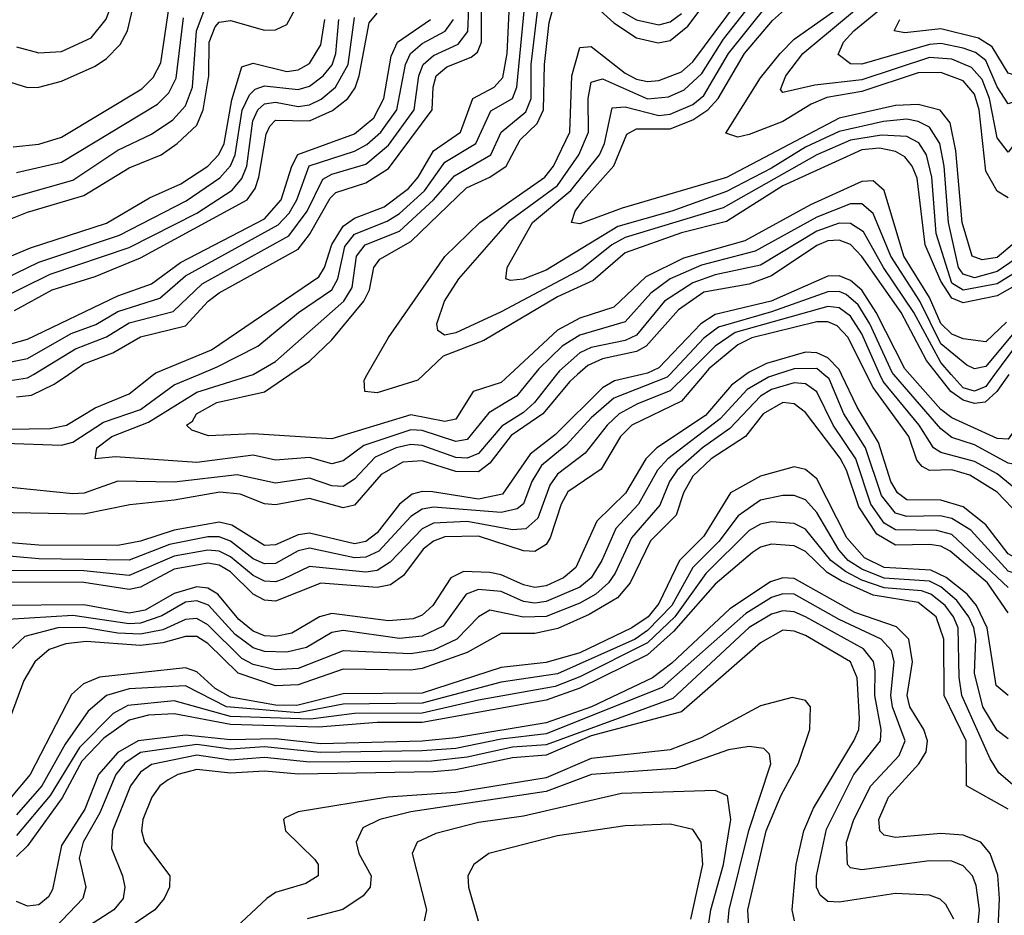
# Model space of a CAD drawing. Header units: inches. Extents: x 1308407 to 1441228, y 959628 to 1036311.
# Tile 531 of 656: x 1414476 to 1416223, y 979040 to 980630. Entities that reach past the tile are written whole.
import ezdxf

# ---------------------------------------------------------------- set-up
doc = ezdxf.new("R2010")
doc.units = ezdxf.units.IN
doc.header["$MEASUREMENT"] = 0
doc.layers.add('B4917', color=7, linetype='Continuous')
doc.layers.add('B4918', color=7, linetype='Continuous')

msp = doc.modelspace()

# ---------------------------------------------------------------- linework, layer by layer
at = {"layer": 'B4917', "color": 5}
for points, elevation in [([(1415465.8, 980000), (1415452.2, 979987.8), (1415404.1, 979930), (1415348.2, 979891.8), (1415310, 979842.5), (1415290, 979827.4), (1415250, 979827.5), (1415190, 979847), (1415155.6, 979844.4), (1415117.3, 979822.7), (1415070, 979768), (1415050, 979763), (1414990, 979779.9), (1414930, 979768.4), (1414910, 979770.4), (1414867.4, 979787.4), (1414830.8, 979790.8), (1414750, 979776.6), (1414671.1, 979768.9), (1414590, 979751.8), (1414370, 979756)], 2380), ([(1415659.3, 980000), (1415630, 979970.7), (1415572, 979948), (1415539.7, 979930), (1415518, 979910), (1415479.5, 979860.5), (1415430, 979823.1), (1415416.7, 979803.3), (1415395, 979745), (1415374.2, 979725.8), (1415350, 979724.5), (1415270, 979739.3), (1415210, 979735.9), (1415190, 979726), (1415133.4, 979666.6), (1415110, 979652), (1415090, 979649.1), (1414990, 979659.1), (1414943.6, 979636.4), (1414930, 979632.1), (1414910, 979633.3), (1414890, 979643.1), (1414850, 979676.4), (1414830, 979686.5), (1414810, 979687.9), (1414750, 979677.5), (1414670, 979643.3), (1414590, 979651.6), (1414410, 979652.2)], 2460), ([(1414417.7, 979902.3), (1414530, 979904.1), (1414559, 979910), (1414610, 979940.7), (1414670, 979965.8), (1414713.6, 980000)], 2380), ([(1415428.2, 980000), (1415389.5, 979950), (1415370, 979932.3), (1415331.6, 979908.4), (1415290, 979860), (1415270, 979851.3), (1415250, 979852.4), (1415190, 979873.7), (1415170, 979875.6), (1415143.9, 979870), (1415106.9, 979853.1), (1415070, 979814.4), (1415050, 979801.1), (1415030, 979802.3), (1414990, 979816.1), (1414930, 979807.1), (1414861.7, 979821.7), (1414750, 979809.1), (1414650, 979810.6), (1414590.4, 979789.6), (1414570, 979787.9), (1414430, 979802.5)], 2360), ([(1415579.7, 980000), (1415531.5, 979988.5), (1415510, 979976.1), (1415426.8, 979893.2), (1415381.4, 979858.6), (1415332.4, 979787.6), (1415290, 979778.8), (1415208.6, 979791.4), (1415190, 979792.5), (1415172.3, 979787.7), (1415150.1, 979769.9), (1415110, 979719.1), (1415090, 979703.4), (1415070, 979699.6), (1414990, 979718.5), (1414970, 979715.4), (1414930, 979697.6), (1414910, 979696.3), (1414852.4, 979732.4), (1414830, 979737.9), (1414750, 979723.5), (1414690, 979703.9), (1414650, 979696.2), (1414510, 979697.2), (1414430, 979703.5)], 2420), ([(1415629.2, 980000), (1415624.7, 979995.3), (1415530, 979958), (1415490, 979923.3), (1415445.3, 979874.7), (1415401.5, 979838.5), (1415384.6, 979810), (1415369.7, 979770.3), (1415358.3, 979761.7), (1415330, 979754.9), (1415210, 979764.7), (1415190, 979761.2), (1415170, 979748.1), (1415113.4, 979686.6), (1415090, 979675.5), (1415070, 979674.8), (1414990, 979691.5), (1414970, 979686.7), (1414930, 979664.4), (1414910, 979663.8), (1414890, 979672.9), (1414850, 979704.3), (1414830, 979712), (1414810, 979711.8), (1414741.8, 979698.2), (1414670, 979670.2), (1414510, 979672.9), (1414430, 979679.8)], 2440), ([(1415690.4, 980000), (1415650, 979952.6), (1415562.1, 979910), (1415542.1, 979890), (1415507.8, 979832.2), (1415448.5, 979791.5), (1415436.9, 979770), (1415417.4, 979710), (1415410, 979698.2), (1415390, 979686), (1415370, 979686.8), (1415290, 979713.1), (1415230, 979712), (1415210, 979704.3), (1415192, 979690), (1415156.8, 979643.2), (1415133.6, 979626.4), (1415110, 979622.1), (1415010, 979629.5), (1414930, 979597.5), (1414910, 979599.2), (1414890.1, 979609.9), (1414849.7, 979649.7), (1414830, 979661.6), (1414810, 979665), (1414750, 979654.5), (1414690, 979622.5), (1414670, 979618.4), (1414590, 979630.5), (1414430, 979631.1)], 2480), ([(1415764.3, 980000), (1415738.7, 979981.3), (1415692.8, 979927.2), (1415606.1, 979870), (1415586.9, 979850), (1415550.8, 979789.2), (1415500.1, 979739.9), (1415462.8, 979657.2), (1415441, 979639), (1415410, 979624.8), (1415390, 979621.9), (1415370, 979626.4), (1415330, 979644.4), (1415310, 979648.4), (1415263.2, 979650), (1415240.7, 979639.3), (1415208.8, 979590), (1415190, 979573), (1415174, 979566), (1415130, 979562.8), (1415030, 979576), (1415007.7, 979570), (1414959, 979541), (1414930, 979535), (1414910, 979536.3), (1414890, 979544.4), (1414864.8, 979564.8), (1414827.2, 979610), (1414810, 979620.5), (1414790, 979623.2), (1414750, 979611.1), (1414698.5, 979581.5), (1414670, 979576.2), (1414590, 979590.9), (1414437, 979590)], 2520), ([(1414450, 979877.8), (1414550, 979874.5), (1414570, 979879.7), (1414624.9, 979915.1), (1414690, 979937.9), (1414750, 979981.6), (1414794.3, 980000)], 2360), ([(1414451.6, 979988.4), (1414490, 979993.8), (1414500.2, 980000)], 2440), ([(1415818.8, 980000), (1415804.6, 979995.4), (1415766.7, 979973.3), (1415718.9, 979921.1), (1415625.8, 979850), (1415607.3, 979830), (1415574, 979770), (1415533.5, 979726.5), (1415508.9, 979670), (1415490, 979639.3), (1415470, 979622.5), (1415410, 979597), (1415390, 979593.8), (1415370, 979597), (1415330, 979614.9), (1415290, 979618.6), (1415268.1, 979610), (1415227, 979553), (1415190, 979535.4), (1415150, 979531.4), (1415050, 979545.3), (1415030, 979542.1), (1414984.7, 979515.3), (1414950, 979507.3), (1414910, 979508.4), (1414890, 979514.7), (1414858.4, 979538.4), (1414810.8, 979590.8), (1414790, 979598.3), (1414770, 979595.7), (1414728.4, 979571.6), (1414690, 979558.4), (1414670, 979557.1), (1414570, 979572), (1414454.9, 979565.1)], 2540), ([(1416230, 979621.6), (1416130, 979715.7), (1416103.1, 979723.1), (1416030, 979724.1), (1416010, 979736.1), (1415986.2, 979770), (1415959.7, 979850), (1415919.2, 979910), (1415890, 979968.9), (1415870, 979983.6), (1415850, 979985.4), (1415810, 979973.4), (1415790, 979961.4), (1415735.9, 979904.1), (1415687.1, 979870), (1415642.6, 979830), (1415628.9, 979810), (1415611.9, 979768.1), (1415561.4, 979710), (1415532.7, 979647.3), (1415520.7, 979630), (1415498, 979610), (1415470, 979593.8), (1415410, 979570.2), (1415370, 979569.4), (1415310, 979581.6), (1415290, 979569.9), (1415251.5, 979530), (1415210, 979510.9), (1415170, 979504.1), (1415050, 979509.2), (1414970, 979477.9), (1414930, 979475.9), (1414890, 979485.3), (1414870, 979495.7), (1414810, 979555.6), (1414790, 979566.6), (1414770, 979564.8), (1414730, 979546.9), (1414690, 979539), (1414650, 979540.7), (1414590, 979551), (1414543.9, 979550), (1414485.1, 979534.9), (1414458.5, 979510)], 2560), ([(1414470, 979960.1), (1414496.8, 979963.2), (1414537.4, 979982.6), (1414562.6, 980000)], 2420), ([(1415389, 980000), (1415357.9, 979962.1), (1415308.3, 979931.7), (1415270, 979884.4), (1415250, 979881.1), (1415190, 979900.4), (1415170, 979902), (1415086.3, 979873.7), (1415050, 979846.7), (1415030, 979841.6), (1414990, 979852.6), (1414930, 979847.9), (1414890, 979856.7), (1414790, 979843.8), (1414646.1, 979853.9), (1414609.8, 979850), (1414613.1, 979870), (1414639.2, 979890), (1414704.7, 979915.3), (1414790, 979968.5), (1414890, 979999.8), (1414890.3, 980000)], 2340), ([(1415345.4, 980000), (1415330, 979985.7), (1415280.7, 979970), (1415250, 979920.8), (1415230, 979916.5), (1415170, 979928.2), (1415030, 979886), (1414890, 979894.4), (1414811.2, 979891.2), (1414781.2, 979901.2), (1414771.8, 979910), (1414782.6, 979917.4), (1414789.5, 979930), (1414825.9, 979950), (1414910, 979969.4), (1414955.1, 980000)], 2320), ([(1415192.8, 980000), (1415182.1, 979990), (1415110, 979967.7), (1415088.5, 979970), (1415087, 979990), (1415092.7, 980000)], 2280), ([(1416685, 980000), (1416683.6, 979996.4), (1416648.6, 979951.4), (1416630, 979936.5), (1416559.5, 979920.5), (1416520.6, 979899.4), (1416390, 979728.2), (1416317.7, 979670), (1416270, 979647.1), (1416250, 979644.2), (1416230, 979650.7), (1416163.6, 979723.6), (1416130, 979744.3), (1416109.3, 979749.3), (1416050, 979747.8), (1416030, 979753.9), (1416005.1, 979785.1), (1415976.6, 979870), (1415938.2, 979930), (1415912, 979992), (1415902.5, 980000)], 2540), ([(1416642.2, 980000), (1416623.1, 979976.9), (1416594.9, 979965.1), (1416524.4, 979955.6), (1416490, 979939.5), (1416466.5, 979910), (1416438.8, 979850), (1416368.3, 979751.7), (1416307.3, 979692.7), (1416270, 979672), (1416250, 979670.6), (1416230, 979681.7), (1416190, 979733.4), (1416150, 979765.2), (1416110, 979776.8), (1416050, 979777.3), (1416033.2, 979790), (1416021.8, 979810), (1415999.5, 979879.5), (1415961.7, 979941.7), (1415934.3, 980000)], 2520), ([(1416443.2, 980000), (1416428.9, 979990), (1416409.6, 979970), (1416383.6, 979930), (1416367.4, 979870), (1416355.5, 979850), (1416290, 979753.9), (1416270, 979743.4), (1416250, 979749.4), (1416210, 979791.3), (1416161.4, 979821.4), (1416130, 979830.7), (1416090, 979829.8), (1416076.9, 979836.9), (1416067.9, 979847.9), (1416053.6, 979890), (1415990, 979977), (1415978.5, 980000)], 2480), ([(1416398.4, 980000), (1416384.8, 979990), (1416345.4, 979950), (1416321.6, 979878.4), (1416291.5, 979810), (1416270, 979786.7), (1416250, 979791.2), (1416210, 979823.7), (1416170, 979845.6), (1416110, 979861.4), (1416097.5, 979870), (1416072, 979910), (1416007.7, 979987.7), (1416002.2, 980000)], 2460), ([(1416349, 980000), (1416331, 979989), (1416309.3, 979970), (1416302.4, 979957.6), (1416270, 979857.5), (1416250, 979838.3), (1416230, 979842.4), (1416170, 979875.3), (1416130, 979888.2), (1416110, 979903.7), (1416027, 980000)], 2440), ([(1416295, 980000), (1416290, 979997.2), (1416263.7, 979970), (1416254.2, 979950), (1416247.4, 979910), (1416230, 979885.3), (1416210, 979886.5), (1416130, 979922.9), (1416110, 979938), (1416055.4, 980000)], 2420), ([(1416231.1, 980000), (1416209.5, 979970), (1416189.1, 979950.9), (1416170, 979948.4), (1416150, 979954.4), (1416128.2, 979970), (1416104.6, 980000)], 2380), ([(1416205.6, 980000), (1416190, 979978.8), (1416170, 979970.1), (1416150, 979976.1), (1416128.7, 980000)], 2360), ([(1416230, 979577.1), (1416192.8, 979630), (1416126.6, 979686.6), (1416110, 979695.1), (1416090, 979698.2), (1416030, 979697.2), (1415996.5, 979716.5), (1415965, 979765), (1415943, 979830), (1415931.4, 979851.4), (1415870, 979932.8), (1415850, 979947.9), (1415830, 979950.1), (1415795.3, 979930), (1415763.5, 979890), (1415702.5, 979850), (1415670, 979819.7), (1415653.8, 979790), (1415640.5, 979750), (1415595.4, 979704.6), (1415559.1, 979630), (1415536.3, 979603.7), (1415486.1, 979573.9), (1415430.9, 979549.1), (1415390, 979540.3), (1415330, 979540.3), (1415270, 979506.3), (1415190, 979478.2), (1415170, 979475), (1415050, 979476.7), (1414970, 979449), (1414930, 979447.3), (1414863.5, 979470), (1414810, 979522.5), (1414790, 979534.9), (1414770, 979535), (1414730, 979523.5), (1414690, 979519.1), (1414594, 979526), (1414557.9, 979522.1), (1414528, 979512), (1414503, 979490), (1414483, 979457), (1414434.4, 979325.6)], 2580), ([(1416230, 979430.4), (1416208.2, 979448.2), (1416192.4, 979550), (1416173.5, 979590), (1416156.9, 979610), (1416119.6, 979639.6), (1416092.5, 979652.5), (1416010, 979657.5), (1415974.8, 979674.8), (1415943.4, 979710), (1415890, 979814.9), (1415870, 979831.3), (1415850, 979836), (1415790, 979819.4), (1415737.2, 979790), (1415690, 979712.8), (1415646.6, 979670), (1415610, 979593.4), (1415590.8, 979570), (1415562.2, 979550), (1415470, 979506.1), (1415410, 979488.5), (1415330, 979479.7), (1415190, 979434.4), (1415050, 979433.3), (1414967.7, 979412.3), (1414930, 979413), (1414850, 979427.5), (1414822.8, 979442.8), (1414790, 979472.2), (1414770, 979479.2), (1414617.5, 979462.5), (1414589.2, 979450.8), (1414568, 979432), (1414494.7, 979290), (1414461, 979250)], 2620), ([(1416230, 979353.2), (1416210, 979367.8), (1416185, 979410), (1416170.1, 979470), (1416172.3, 979530), (1416168.7, 979550), (1416160.2, 979570), (1416138.7, 979598.7), (1416110, 979623), (1416090, 979633.1), (1416010, 979638.7), (1415970, 979654.5), (1415946.1, 979670), (1415929, 979689), (1415890, 979755.2), (1415870, 979777.3), (1415850, 979785.1), (1415830, 979785.1), (1415790, 979776.8), (1415750.7, 979749.3), (1415716.4, 979703.6), (1415670, 979657.4), (1415633, 979590), (1415590, 979545.3), (1415567.7, 979530), (1415430, 979468.7), (1415330, 979453.6), (1415190, 979416.3), (1415050, 979414.9), (1414970, 979399.7), (1414843, 979410), (1414770, 979447.4), (1414670, 979441.8), (1414630, 979430), (1414597.7, 979402.3), (1414556.5, 979343.5), (1414515.4, 979270), (1414470, 979218.3)], 2640), ([(1416270, 979244.6), (1416213, 979293), (1416197.6, 979317.6), (1416147.5, 979430), (1416142.5, 979462.5), (1416141, 979550), (1416132.9, 979570), (1416117.7, 979590), (1416092.7, 979610), (1416076.1, 979616.1), (1416010, 979621.2), (1415970, 979635.1), (1415940.9, 979650), (1415915.3, 979670), (1415870, 979725.3), (1415850, 979735.4), (1415810, 979738.7), (1415790, 979734.5), (1415770, 979723.2), (1415693.4, 979646.6), (1415638.5, 979570), (1415590, 979523.9), (1415470, 979463.3), (1415426.1, 979446.1), (1415290, 979422), (1415190, 979398.9), (1415070, 979398.1), (1414991.9, 979388.1), (1414850, 979392.8), (1414750, 979420.7), (1414667.8, 979412.2), (1414642, 979398), (1414582.1, 979337.9), (1414530, 979252.8), (1414470, 979181.9)], 2660), ([(1416230, 979228.2), (1416155.5, 979270), (1416155, 979350), (1416115.9, 979430), (1416115.8, 979530), (1416102.2, 979570), (1416070, 979595.4), (1415990, 979608.2), (1415933.5, 979633.5), (1415908.7, 979648.7), (1415870, 979685.6), (1415850, 979695.9), (1415810, 979698.9), (1415790, 979693.7), (1415775.9, 979684.1), (1415710, 979627.5), (1415636, 979544), (1415590, 979502.4), (1415470, 979443.3), (1415410, 979421.7), (1415190, 979382.1), (1415110, 979382.5), (1415005.8, 979374.2), (1414850, 979378.9), (1414750, 979397.7), (1414704.7, 979395.3), (1414670, 979386.2), (1414625.5, 979354.5), (1414586.2, 979313.8), (1414551.6, 979248.4), (1414490, 979163.3), (1414470, 979144.5)], 2680), ([(1416210.5, 978990), (1416214.6, 979070), (1416211.1, 979111.1), (1416197.7, 979150), (1416181, 979170), (1416150, 979182.2), (1416110, 979185), (1416030, 979178.2), (1416010, 979182), (1416001.8, 979190), (1416000.4, 979210), (1416017.2, 979250), (1416071.4, 979308.6), (1416084.4, 979330), (1416086.4, 979350), (1416079.8, 979370), (1416055.1, 979410), (1416050.6, 979430), (1416059.9, 979490), (1416053.4, 979530), (1416031.8, 979551.8), (1415957.5, 979577.5), (1415850, 979638.1), (1415830, 979639.3), (1415807.8, 979632.2), (1415735.8, 979584.2), (1415632.7, 979487.3), (1415598.5, 979461.5), (1415490.3, 979410), (1415410, 979381.9), (1415250, 979354.8), (1415190, 979349.2), (1415010, 979344.2), (1414930, 979353.3), (1414850, 979351.6), (1414770, 979359.7), (1414686.3, 979350), (1414650, 979329.2), (1414615.8, 979290), (1414591.4, 979228.6), (1414550, 979163.8), (1414534, 979086), (1414527.1, 979072.9), (1414510, 979058.7), (1414490, 979056.5), (1414470, 979064.3)], 2720), ([(1416171.2, 978970), (1416179.1, 979050), (1416173.2, 979093.2), (1416166.2, 979110), (1416150, 979127.8), (1416130, 979135.9), (1416090, 979137), (1415970, 979120.8), (1415950, 979124.2), (1415944.5, 979130), (1415943, 979170), (1415956, 979210), (1415985.9, 979270), (1416036.2, 979323.8), (1416046.8, 979350), (1416024.7, 979410), (1416021.7, 979430), (1416027.5, 979490), (1416022.8, 979510), (1416004.6, 979530), (1415930, 979565), (1415850, 979610.1), (1415830, 979610.7), (1415810, 979604), (1415764, 979576), (1415615.6, 979444.4), (1415410, 979362), (1415330, 979352.7), (1415250, 979336.3), (1415190, 979331.7), (1415009.1, 979329.1), (1414910, 979339), (1414850, 979335), (1414790, 979343.2), (1414690, 979329.1), (1414662.7, 979310), (1414646.7, 979290), (1414618.3, 979221.7), (1414588.5, 979170), (1414581.4, 979141.4), (1414593, 979090), (1414587.7, 979070), (1414490, 978967.1)], 2740), ([(1416133.1, 979033.1), (1416119.4, 979059.4), (1416108.8, 979068.8), (1416090, 979075.8), (1416030, 979078.7), (1415930, 979063.6), (1415910, 979064.6), (1415895.9, 979075.9), (1415889.8, 979089.8), (1415889.4, 979110), (1415907.2, 979192.8), (1415955.9, 979290), (1416003.1, 979350), (1416004.3, 979370), (1415992.9, 979430), (1415993.9, 979473.9), (1415990.7, 979490.7), (1415972.8, 979512.8), (1415870, 979570.1), (1415850, 979578.7), (1415830, 979580.2), (1415810, 979574.8), (1415770, 979550.6), (1415635, 979425), (1415410, 979342.9), (1415350, 979338.2), (1415270, 979320.8), (1415206.3, 979313.7), (1414990, 979311.6), (1414910, 979320.2), (1414850, 979315.5), (1414790, 979324), (1414710, 979307.7), (1414690, 979293.9), (1414672.7, 979270), (1414640.8, 979190), (1414638.7, 979158.7), (1414658.1, 979110), (1414662.5, 979090), (1414659.7, 979070), (1414643, 979050), (1414590, 979015.6)], 2760), ([(1415850.5, 979030.5), (1415846.2, 979050), (1415853.3, 979130), (1415867.1, 979190), (1415884.1, 979230), (1415956, 979350), (1415964.6, 979370), (1415965.7, 979390), (1415961.7, 979461.7), (1415950, 979490), (1415870, 979536.7), (1415850, 979544.6), (1415830, 979546.1), (1415790, 979523.9), (1415650, 979401.4), (1415490, 979358.5), (1415410, 979324.3), (1415350, 979319.8), (1415250, 979298.5), (1415210, 979294.6), (1414970.7, 979290.7), (1414910, 979295.7), (1414850, 979292.6), (1414790, 979298.7), (1414756.3, 979290), (1414739.3, 979280.7), (1414724.8, 979270), (1414710.1, 979250), (1414694.4, 979210), (1414691.9, 979190), (1414697.4, 979170), (1414742.4, 979110), (1414741.9, 979090), (1414732.5, 979070), (1414715.6, 979050), (1414617.3, 978982.7)], 2780), ([(1415770, 979010), (1415768.1, 979050), (1415800.4, 979190), (1415827, 979253), (1415858, 979310), (1415877.6, 979370), (1415879, 979410), (1415870, 979421.4), (1415846.6, 979426.6), (1415790, 979412), (1415685.1, 979354.9), (1415630, 979333.6), (1415490, 979318.3), (1415410, 979283.9), (1415250, 979257.8), (1415129.2, 979250), (1414970, 979223.8), (1414947.2, 979212.8), (1414944.2, 979210), (1414947.6, 979190), (1414999.3, 979139.3), (1415005.5, 979130), (1415005.3, 979110), (1414983.6, 979096.4), (1414930, 979080.6), (1414914.2, 979070), (1414850.5, 979010)], 2820), ([(1415731.1, 979010), (1415734.9, 979050), (1415769.7, 979190.3), (1415808.8, 979308.8), (1415806.2, 979326.2), (1415796.3, 979336.3), (1415770, 979339.4), (1415733.8, 979333.8), (1415639.4, 979300.6), (1415490.2, 979289.8), (1415410, 979259.5), (1415170, 979223.9), (1415115, 979210), (1415085, 979195), (1415072.9, 979170), (1415077.6, 979150), (1415099.6, 979110), (1415097.9, 979090), (1415085.6, 979074.4), (1415049.5, 979050.5), (1414986.2, 979033.8)], 2840), ([(1415696.4, 979010), (1415702.4, 979050), (1415724.8, 979130), (1415737.8, 979210), (1415732, 979252), (1415710, 979261.5), (1415543.5, 979256.5), (1415370, 979216.2), (1415290, 979204.8), (1415214.5, 979185.5), (1415181.3, 979170), (1415172.5, 979150), (1415198, 979050), (1415193.4, 979030)], 2860), ([(1415666.8, 979033.2), (1415688, 979130), (1415685.1, 979170), (1415670, 979192.1), (1415630, 979201.9), (1415550, 979198.6), (1415430, 979181.2), (1415308.4, 979150), (1415281.4, 979130), (1415271.3, 979110), (1415272.2, 979090), (1415289.2, 979030)], 2880)]:
    msp.add_lwpolyline(points, dxfattribs=dict(at, elevation=elevation))
at = {"layer": 'B4918', "color": 5}
for points, elevation in [([(1414470, 980581.3), (1414510, 980570.7), (1414550, 980573.4), (1414602.6, 980597.4), (1414629.6, 980630.4), (1414658.3, 980710), (1414682.7, 980757.3), (1414716.6, 980803.4), (1414769.3, 980850), (1414773.2, 980870), (1414752.8, 980992.8), (1414732.2, 981032.2), (1414704.2, 981044.1), (1414592.2, 981072.2), (1414510.9, 981110.9), (1414484.5, 981130), (1414444.5, 981190)], 2740), ([(1414430, 980264.3), (1414490, 980288.3), (1414590, 980317.4), (1414670, 980366.8), (1414727.2, 980390), (1414755.6, 980410), (1414790, 980442.7), (1414801.5, 980470), (1414811.7, 980530), (1414812.3, 980590), (1414822.7, 980617.3), (1414830, 980625.6), (1414850, 980628.6), (1414910, 980611.1), (1414930, 980611.9), (1414950, 980621.4), (1415030.6, 980770)], 2620), ([(1415470, 980678.9), (1415530, 980624.4), (1415570, 980597.4), (1415608.6, 980588.6), (1415630, 980592.9), (1415661.6, 980618.4), (1415730.1, 980709.9)], 2320), ([(1414450, 980521.6), (1414490, 980509.5), (1414510, 980509.8), (1414550, 980520.7), (1414610, 980547.3), (1414630, 980560.7), (1414654.1, 980585.9), (1414667.1, 980610), (1414686.6, 980693.4)], 2720), ([(1415092.7, 980000), (1415130, 980065.7), (1415230, 980209.7), (1415292.6, 980270), (1415407.4, 980350), (1415423.1, 980370), (1415452, 980430), (1415455.4, 980530), (1415470, 980580.3), (1415490, 980582), (1415550, 980534.9), (1415570, 980524.4), (1415590, 980520), (1415610, 980521.7), (1415650, 980537.4), (1415670, 980554.8), (1415770.3, 980689.7)], 2280), ([(1416615.4, 980644.6), (1416573.5, 980566.5), (1416550, 980540.4), (1416530, 980530.8), (1416510, 980529), (1416450, 980535.3), (1416370, 980536.1), (1416310, 980517.2), (1416280.3, 980490), (1416250, 980420.4), (1416230, 980394.8), (1416210, 980419.9), (1416196.7, 980490), (1416183.5, 980523.5), (1416164.6, 980544.6), (1416130, 980559.6), (1416090, 980562.6), (1415970, 980523.2), (1415886.7, 980513.3), (1415830, 980500.7), (1415825.8, 980505.8), (1415835.4, 980530), (1415865.3, 980570), (1416020.5, 980699.5)], 2160), ([(1416583.7, 980696.3), (1416531.2, 980610), (1416510, 980592.9), (1416474.8, 980585.2), (1416330, 980579.2), (1416283.4, 980556.6), (1416250, 980529.2), (1416230, 980534.6), (1416201.5, 980581.5), (1416176.8, 980596.8), (1416110, 980613.8), (1416046.2, 980606.2), (1416027.6, 980610), (1416037.7, 980630)], 2120), ([(1414464.1, 980404.1), (1414510, 980408.7), (1414550, 980421.2), (1414692.8, 980507.3), (1414713, 980526.9), (1414726.6, 980553.4), (1414743.6, 980670)], 2680), ([(1414713.6, 980000), (1414717.2, 980002.8), (1414816.2, 980043.8), (1415006.7, 980173.3), (1415016.9, 980190), (1415030, 980230.6), (1415050, 980263.3), (1415070, 980277.5), (1415122.5, 980297.5), (1415165.9, 980330), (1415183, 980350), (1415210, 980396.9), (1415258.3, 980430), (1415280.2, 980490), (1415317.8, 980510), (1415332.9, 980527.1), (1415341.1, 980570), (1415345.8, 980670)], 2380), ([(1414794.3, 980000), (1414826.6, 980013.4), (1414898.3, 980050), (1414970.5, 980110), (1415029.7, 980150), (1415040.4, 980170), (1415052.8, 980227.2), (1415070, 980249.2), (1415128.1, 980271.9), (1415150, 980286), (1415193.9, 980326.1), (1415230, 980376.8), (1415285.1, 980410), (1415311.9, 980468.1), (1415350.5, 980490), (1415358, 980510), (1415373.2, 980670)], 2360), ([(1414890.3, 980000), (1414930, 980023.1), (1415050.9, 980130), (1415065.8, 980154.2), (1415073.3, 980210), (1415088.9, 980230), (1415150, 980254.3), (1415210.2, 980309.8), (1415247.3, 980352.7), (1415311.9, 980390), (1415330.2, 980430), (1415373.8, 980466.2), (1415383.2, 980490), (1415383.7, 980550), (1415397.6, 980670)], 2340), ([(1414955.1, 980000), (1414990, 980023.7), (1415030, 980061.4), (1415086.5, 980130), (1415096.3, 980150), (1415104.2, 980190), (1415115.1, 980204.9), (1415170, 980235.9), (1415268.7, 980331.3), (1415310, 980350.5), (1415338.9, 980370), (1415363.8, 980416.2), (1415394.3, 980445.7), (1415405.1, 980470), (1415407.3, 980550), (1415415.5, 980624.5), (1415430, 980678.9)], 2320), ([(1416330, 980235), (1416210, 980160.8), (1416150, 980149.5), (1416130, 980162.1), (1416102.2, 980250), (1416094.3, 980350), (1416084.8, 980390), (1416071.1, 980411.1), (1416050, 980422.7), (1416005, 980425), (1415950, 980416), (1415890, 980389.7), (1415724.1, 980295.9), (1415550, 980243.3), (1415526.3, 980230), (1415472.9, 980187.1), (1415330, 980111.4), (1415250, 980073.9), (1415229.7, 980069.7), (1415217.9, 980077.9), (1415215.8, 980090), (1415229.7, 980130), (1415255.1, 980170), (1415346, 980274), (1415430, 980335.4), (1415468.1, 980390), (1415485, 980430), (1415484.5, 980490), (1415490, 980518.8), (1415510, 980524.7), (1415590, 980489.5), (1415627.3, 980492.7), (1415654.9, 980505.1), (1415686, 980534), (1415724.6, 980595.4), (1415786.1, 980673.9)], 2260), ([(1416596.4, 980663.6), (1416552.7, 980587.3), (1416530, 980565.1), (1416502.9, 980557.1), (1416370, 980560.3), (1416343.8, 980556.2), (1416290, 980532.3), (1416267.1, 980512.9), (1416250, 980486.7), (1416230, 980480.2), (1416210.4, 980510.4), (1416190, 980557.3), (1416171.6, 980571.6), (1416150, 980579.4), (1416110, 980587.7), (1416090, 980585.9), (1415970, 980550.7), (1415950, 980551.3), (1415928, 980568), (1415937.7, 980590), (1415956, 980610), (1416040.2, 980679.8)], 2140), ([(1414430, 980305.3), (1414570, 980344.9), (1414650, 980398.4), (1414710, 980426.3), (1414747.9, 980452.1), (1414770, 980476.9), (1414782.6, 980510), (1414789.5, 980610), (1414810, 980663.3)], 2640), ([(1414500.2, 980000), (1414574.7, 980045.3), (1414630, 980066.8), (1414670, 980091.4), (1414748.4, 980111.6), (1414799.4, 980160.6), (1414953.7, 980246.3), (1414986.2, 980290), (1415013.6, 980346.4), (1415030, 980355.3), (1415090, 980373.1), (1415130, 980407.1), (1415175.6, 980470), (1415184, 980530), (1415191.7, 980550), (1415210, 980566), (1415253.9, 980586.1), (1415271.3, 980608.7), (1415272.6, 980650)], 2440), ([(1414562.6, 980000), (1414590, 980018.9), (1414641.3, 980038.7), (1414690, 980066.6), (1414770, 980086.2), (1414810.1, 980129.9), (1414830, 980144.8), (1414970, 980222.6), (1414990, 980248.3), (1415026.9, 980313.1), (1415037.1, 980322.9), (1415090, 980340.3), (1415130, 980365.8), (1415207.8, 980470), (1415209.3, 980510), (1415215, 980530), (1415233.9, 980546.1), (1415276.9, 980563.1), (1415287.9, 980572.1), (1415295.4, 980590), (1415295, 980650)], 2420), ([(1416330, 980265.3), (1416210, 980182.5), (1416170, 980171.8), (1416150, 980178.3), (1416141.4, 980190), (1416124, 980270), (1416116.2, 980370), (1416108.4, 980410), (1416090, 980439.2), (1416070, 980449.3), (1416050, 980452.9), (1416008.8, 980448.8), (1415930, 980431.4), (1415870, 980403.6), (1415810, 980366), (1415730, 980324.5), (1415632.7, 980290), (1415537.1, 980262.9), (1415410, 980185), (1415369.4, 980169.4), (1415346.6, 980166.6), (1415338.2, 980170), (1415340.8, 980190), (1415385.8, 980270), (1415453.7, 980326.3), (1415504.6, 980390), (1415513.5, 980410), (1415526.9, 980473.1), (1415550, 980475), (1415610, 980459.7), (1415630, 980462.2), (1415670, 980479.2), (1415690, 980495.4), (1415733.5, 980570), (1415803.3, 980656.7)], 2240), ([(1416230, 980313.6), (1416210, 980325.1), (1416190, 980360.8), (1416178.2, 980470), (1416170, 980497.7), (1416150, 980521), (1416110, 980536), (1416070, 980535.3), (1415970, 980502.3), (1415908.2, 980491.8), (1415880.2, 980479.8), (1415830, 980448.8), (1415770, 980426), (1415750, 980421.3), (1415728.6, 980428.6), (1415790, 980526.5), (1415825.1, 980570), (1415850, 980594.9), (1415927.8, 980650)], 2180), ([(1414430, 980128.8), (1414530, 980177.8), (1414670, 980225.1), (1414790, 980286.2), (1414853, 980327), (1414870, 980347.6), (1414878.7, 980370), (1414889.8, 980450.2), (1414898.5, 980470), (1414910, 980480.5), (1414930, 980483.1), (1414970, 980475.4), (1414990, 980478.7), (1415011.1, 980488.9), (1415036.5, 980510), (1415058.9, 980550), (1415070, 980633.8)], 2540), ([(1414466.7, 980113.3), (1414533.6, 980150), (1414610, 980174.1), (1414690, 980207), (1414879.4, 980310), (1414893.7, 980330), (1414900.4, 980350), (1414913.4, 980426.6), (1414919.5, 980440.5), (1414930, 980451.4), (1414990, 980450), (1415031.2, 980468.8), (1415058, 980490), (1415071.1, 980508.9), (1415078.5, 980530), (1415096.2, 980623.9), (1415110, 980641.2)], 2520), ([(1414470, 980358.3), (1414550, 980376.6), (1414720.4, 980479.6), (1414740.3, 980499.7), (1414753.8, 980526.2), (1414766.8, 980633.2)], 2660), ([(1416309.2, 980290.8), (1416210, 980207.7), (1416183.5, 980203.5), (1416166.1, 980210), (1416148.1, 980270), (1416136.7, 980396.7), (1416126.7, 980446.7), (1416109, 980469), (1416070, 980479.4), (1416030, 980477.5), (1415930, 980454.8), (1415730, 980349.4), (1415544.9, 980295.1), (1415470, 980267.3), (1415454.7, 980270), (1415461.6, 980290), (1415476.5, 980310), (1415529.9, 980370.1), (1415553.4, 980426.6), (1415570, 980436.1), (1415630, 980436), (1415670, 980451.8), (1415697.1, 980470), (1415715, 980490), (1415761.7, 980570), (1415811.5, 980628.5), (1415832.9, 980647.1)], 2220), ([(1415544.4, 980644.4), (1415570, 980629.4), (1415610, 980620.8), (1415630, 980625.8), (1415650, 980641)], 2340), ([(1414410, 980189.4), (1414495.4, 980224.6), (1414630, 980268.3), (1414706.3, 980313.7), (1414761.9, 980338.1), (1414810, 980369.9), (1414829.5, 980390.5), (1414838.9, 980410), (1414852.5, 980487.5), (1414870, 980546), (1414890, 980552.8), (1414950, 980537.9), (1414970, 980541), (1414990, 980552.1), (1415010, 980585), (1415017.2, 980630)], 2580), ([(1414430, 980016.4), (1414490, 980028.5), (1414567.4, 980072.6), (1414611.1, 980088.9), (1414650, 980112), (1414724.3, 980135.7), (1414770, 980175.1), (1414934.5, 980265.5), (1414953.9, 980286.1), (1414967.8, 980310), (1414989.6, 980370.4), (1415070, 980396.4), (1415091.8, 980408.2), (1415116.6, 980430), (1415144.9, 980470), (1415160.7, 980550), (1415169.4, 980570), (1415190, 980587.4), (1415230.7, 980609.3), (1415245.4, 980630)], 2460), ([(1414430, 980045.9), (1414490, 980062.5), (1414650, 980139.4), (1414710, 980160.8), (1414761.4, 980198.6), (1414910, 980276), (1414939.7, 980310), (1414958.6, 980370), (1414969.5, 980390.5), (1415070, 980427.3), (1415104.5, 980455.5), (1415122.1, 980490), (1415135.2, 980564.8), (1415146.2, 980590), (1415205.1, 980630)], 2480), ([(1414430, 980160.9), (1414510, 980199.1), (1414652.9, 980247.1), (1414771.5, 980308.5), (1414831.1, 980348.9), (1414849.9, 980370.1), (1414858.5, 980390), (1414870.8, 980469.2), (1414883.6, 980496.4), (1414893.6, 980506.4), (1414910, 980512.2), (1414970, 980505.6), (1414990, 980511.9), (1415014.3, 980530), (1415030.1, 980549.9), (1415037.1, 980570), (1415042, 980630)], 2560), ([(1416330, 980207.9), (1416210, 980139.3), (1416150, 980127.3), (1416130, 980135.6), (1416110, 980165.8), (1416082.4, 980230), (1416068.2, 980348.2), (1416059.4, 980370), (1416046.1, 980386.1), (1416030, 980396), (1416001.5, 980401.5), (1415970, 980398.9), (1415830, 980335.1), (1415730, 980271.3), (1415650, 980251.3), (1415550, 980216), (1415493.2, 980166.8), (1415430, 980137.6), (1415299.6, 980060.4), (1415227.5, 980032.5), (1415192.8, 980000)], 2280), ([(1416226.9, 980093.1), (1416190, 980057.7), (1416150, 980063.1), (1416130, 980071.8), (1416110, 980090.6), (1416090, 980136.4), (1416044.8, 980210), (1416010, 980326.4), (1415990, 980343.6), (1415970, 980342.3), (1415878.8, 980301.2), (1415762.5, 980237.5), (1415653.5, 980206.5), (1415586.9, 980173.1), (1415530, 980119.4), (1415470, 980099.9), (1415430, 980078.9), (1415345.4, 980000)], 2320), ([(1416242.7, 980077.3), (1416190, 980014.1), (1416170, 980009.9), (1416156.6, 980016.6), (1416110, 980054.1), (1416073, 980130), (1416021.7, 980210), (1415990, 980285.9), (1415970, 980302.9), (1415950, 980302.6), (1415890, 980279), (1415781, 980219), (1415685.8, 980194.2), (1415630, 980169.5), (1415595.8, 980144.2), (1415550, 980093.5), (1415470, 980070), (1415438.6, 980050), (1415397.2, 980010), (1415389, 980000)], 2340), ([(1416128.7, 980000), (1416110, 980021.1), (1416062.4, 980110), (1416008.7, 980190), (1415972.9, 980252.9), (1415950, 980268.2), (1415930, 980268.5), (1415890, 980254.3), (1415790, 980193.9), (1415710, 980176.8), (1415670, 980162.7), (1415620.2, 980130), (1415570, 980069.6), (1415550, 980060.1), (1415490, 980048), (1415470, 980038.3), (1415433.4, 980006.6), (1415428.2, 980000)], 2360), ([(1416104.6, 980000), (1416085, 980025), (1416039.6, 980110), (1415970, 980209.6), (1415950, 980230.5), (1415930, 980238.5), (1415910, 980237), (1415890, 980228.9), (1415810, 980174.9), (1415770, 980160.5), (1415690, 980146.1), (1415645, 980115), (1415587.4, 980050), (1415570, 980040.6), (1415510, 980027.7), (1415483.8, 980016.2), (1415465.8, 980000)], 2380), ([(1416055.4, 980000), (1416046.6, 980010), (1415995.7, 980110), (1415970, 980149.6), (1415950, 980167.1), (1415930, 980174.8), (1415910, 980174.7), (1415809.5, 980130), (1415710, 980106.6), (1415684.5, 980090), (1415610, 980011.6), (1415590, 980002.5), (1415579.7, 980000)], 2420), ([(1416027, 980000), (1416023.8, 980003.8), (1415984.3, 980090), (1415963.5, 980123.5), (1415942, 980142), (1415930, 980147.1), (1415910, 980146.9), (1415810, 980111.4), (1415715.8, 980084.2), (1415690, 980064.5), (1415629.2, 980000)], 2440), ([(1416002.2, 980000), (1415970, 980071.9), (1415950, 980103.5), (1415930, 980118.5), (1415910, 980120.9), (1415745.2, 980074.8), (1415709.6, 980050.4), (1415659.3, 980000)], 2460), ([(1415978.5, 980000), (1415945.6, 980065.6), (1415926.4, 980086.4), (1415910, 980093.6), (1415890, 980093.6), (1415775.2, 980064.8), (1415750, 980052.8), (1415698.9, 980010), (1415690.4, 980000)], 2480), ([(1415934.3, 980000), (1415930, 980009.1), (1415909.8, 980029.8), (1415890, 980038.7), (1415870, 980039.4), (1415800.8, 980019.2), (1415770, 980004.2), (1415764.3, 980000)], 2520), ([(1416242.5, 980050), (1416205.6, 980000)], 2360), ([(1415902.5, 980000), (1415890, 980010.4), (1415850, 980010.2), (1415818.8, 980000)], 2540)]:
    msp.add_lwpolyline(points, dxfattribs=dict(at, elevation=elevation))

doc.saveas('drawing.dxf')
